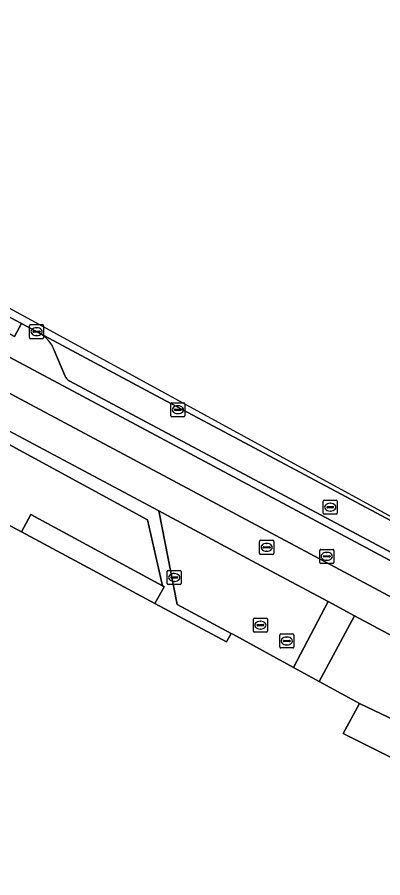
# Model space of a CAD drawing. Extents: x 159262 to 160143, y 383399 to 384319.
# Drawn here: x 159973.1 to 159999.1, y 383853.9 to 383915.2 of the extents above; entities that cross this region are included whole.
import ezdxf

# ---------------------------------------------------------------- set-up
doc = ezdxf.new("R2010")
doc.units = 0
for name, color, linetype in [('IMGEO_Berm_gesloten', 7, 'Continuous'), ('IMGEO_Brandkraan', 7, 'Continuous'), ('IMGEO_Fietspad_gesloten', 7, 'Continuous'), ('IMGEO_Groenvoorziening', 7, 'Continuous'), ('IMGEO_Haag', 7, 'Continuous'), ('IMGEO_Kolk', 7, 'Continuous'), ('IMGEO_Pand', 7, 'Continuous'), ('IMGEO_Parkeervlak_open', 7, 'Continuous'), ('IMGEO_Rijbaan_lokaal_gesloten', 7, 'Continuous'), ('IMGEO_Rioolput', 7, 'Continuous'), ('IMGEO_Voetpad_gesloten', 7, 'Continuous'), ('IMGEO_Voetpad_onverhard', 7, 'Continuous'), ('IMGEO_Voetpad_open', 7, 'Continuous')]:
    doc.layers.add(name, color=color, linetype=linetype)

msp = doc.modelspace()

# ---------------------------------------------------------------- linework, layer by layer
at = {"layer": 'IMGEO_Berm_gesloten'}
for points in [[(159918.588, 383919.812), (159961.28, 383896.996), (159968.689, 383893.037), (160018.359, 383866.492), (160080.53, 383833.461), (160080.736, 383833.894), (159981.569, 383886.754), (159976.828, 383889.275)], [(159974.679, 383892.694), (159973.396, 383893.395), (159972.9, 383892.476), (159965.968, 383896.171), (159960.12, 383899.312), (159960.597, 383900.226)], [(159976.467, 383889.684), (159975.703, 383891.54)]]:
    msp.add_lwpolyline(points, dxfattribs=at)
msp.add_lwpolyline([(159960.597, 383900.226), (159960.12, 383899.312), (159965.968, 383896.171), (159972.9, 383892.476), (159973.396, 383893.395), (159966.371, 383897.129)], close=True, dxfattribs=at)
for centre, radius, start, end in [((159973.605, 383890.709), 2.257, 21.59507, 61.57332), ((159977.256, 383890.017), 0.856, 202.85663, 240.00924)]:
    msp.add_arc(centre, radius, start, end, dxfattribs=at)
at = {"layer": 'IMGEO_Brandkraan'}
for p, q in [((159990.351, 383877.015), (159990.351, 383877.867)), ((159990.426, 383877.941), (159991.278, 383877.941)), ((159990.61, 383877.435), (159990.61, 383877.447)), ((159991.048, 383877.398), (159990.65, 383877.398)), ((159990.653, 383877.484), (159991.051, 383877.484)), ((159990.839, 383877.721), (159990.864, 383877.721)), ((159991.094, 383877.447), (159991.094, 383877.435)), ((159991.352, 383877.867), (159991.352, 383877.015)), ((159991.278, 383876.941), (159990.426, 383876.941)), ((159990.862, 383877.161), (159990.837, 383877.161))]:
    msp.add_line(p, q, dxfattribs=at)
for points in [[(159990.351, 383877.015), (159990.351, 383877.867)], [(159990.426, 383877.941), (159991.278, 383877.941)], [(159991.352, 383877.867), (159991.352, 383877.015)], [(159991.278, 383876.941), (159990.426, 383876.941)]]:
    msp.add_lwpolyline(points, dxfattribs=at)
for centre, radius, start, end in [((159990.428, 383877.865), 0.0765, 91.55205, 178.44795), ((159990.428, 383877.865), 0.0765, 91.55205, 178.44795), ((159990.65, 383877.444), 0.0403, 85.87752, 175.75265), ((159990.647, 383877.434), 0.0366, 178.93798, 274.71019), ((159991.051, 383877.441), 0.043, 264.86636, 352.45326), ((159991.055, 383877.446), 0.0386, 1.73085, 96.63898), ((159991.276, 383877.865), 0.0765, 1.55205, 88.44795), ((159991.276, 383877.865), 0.0765, 1.55205, 88.44795), ((159990.428, 383877.017), 0.0765, 181.55205, 268.44795), ((159990.428, 383877.017), 0.0765, 181.55205, 268.44795), ((159991.276, 383877.017), 0.0765, 271.55205, 358.44795), ((159991.276, 383877.017), 0.0765, 271.55205, 358.44795)]:
    msp.add_arc(centre, radius, start, end, dxfattribs=at)
for centre, major_axis, ratio, start_param, end_param in [((159990.838, 383877.441), (-0.387, 0.002), 0.722429, 4.712389, 7.853982), ((159990.863, 383877.441), (-0.39, 0.002), 0.717154, 1.570796, 4.712389)]:
    msp.add_ellipse(centre, major_axis=major_axis, ratio=ratio, start_param=start_param, end_param=end_param, dxfattribs=at)
at = {"layer": 'IMGEO_Fietspad_gesloten'}
for points in [[(159896.823, 383934.316), (159893.727, 383935.935), (159892.539, 383933.733), (159890.781, 383934.659), (159879.571, 383940.642), (159878.488, 383938.609), (159961.003, 383894.56), (159966.304, 383891.73), (160016.316, 383865.032), (160041.045, 383851.684), (160089.346, 383826.131)], [(160018.359, 383866.492), (159968.689, 383893.037), (159961.28, 383896.996), (159918.588, 383919.812), (159916.706, 383920.813), (159917.898, 383923.047), (159914.578, 383924.817)]]:
    msp.add_lwpolyline(points, dxfattribs=at)
at = {"layer": 'IMGEO_Groenvoorziening'}
for points in [[(159967.65, 383887.411), (159982.365, 383879.403), (159983.439, 383874.69), (159983.543, 383874.634), (159982.897, 383873.44), (159987.985, 383870.712), (159988.312, 383871.308), (159984.481, 383873.364), (159983.16, 383880.031), (159967.484, 383888.397), (159964.88, 383883.544), (159965.39, 383883.291)], [(159967.65, 383887.411), (159965.39, 383883.291), (159964.88, 383883.544), (159964.704, 383883.215), (159964.698, 383883.204), (159968.151, 383881.346), (159973.382, 383878.542), (159974.046, 383879.771), (159983.439, 383874.69), (159982.365, 383879.403)], [(159995.226, 383873.572), (159990.758, 383875.964), (159983.16, 383880.031), (159984.481, 383873.364), (159988.312, 383871.308), (159988.43, 383871.244), (159992.772, 383868.869)], [(160013.572, 383863.75), (159997.099, 383872.569), (159994.592, 383867.874), (159997.453, 383866.309), (160000, 383865.096), (160011.112, 383859.113), (160012.505, 383858.362), (160065.361, 383829.901), (160066.686, 383829.189), (160076.703, 383823.82), (160077.146, 383823.179), (160076.016, 383821.253), (160075.786, 383820.824), (160077.91, 383819.68), (160080.607, 383823.116), (160082.681, 383826.217), (160082.909, 383826.855), (160067.941, 383834.834)]]:
    msp.add_lwpolyline(points, close=True, dxfattribs=at)
at = {"layer": 'IMGEO_Haag'}
msp.add_lwpolyline([(159967.484, 383888.397), (159964.88, 383883.544), (159965.39, 383883.291), (159967.65, 383887.411), (159982.365, 383879.403), (159983.439, 383874.69), (159983.543, 383874.634), (159982.897, 383873.44), (159987.985, 383870.712), (159988.312, 383871.308), (159984.481, 383873.364), (159983.16, 383880.031)], close=True, dxfattribs=at)
at = {"layer": 'IMGEO_Kolk'}
for p, q in [((159973.964, 383892.386), (159973.964, 383893.238)), ((159974.039, 383893.312), (159974.891, 383893.312)), ((159974.223, 383892.806), (159974.223, 383892.818)), ((159974.661, 383892.769), (159974.263, 383892.769)), ((159974.266, 383892.855), (159974.664, 383892.855)), ((159974.452, 383893.092), (159974.477, 383893.092)), ((159974.707, 383892.818), (159974.707, 383892.806)), ((159974.965, 383893.238), (159974.965, 383892.386)), ((159974.891, 383892.312), (159974.039, 383892.312)), ((159974.475, 383892.532), (159974.45, 383892.532)), ((159984.03, 383886.822), (159984.03, 383887.674)), ((159984.105, 383887.748), (159984.957, 383887.748)), ((159984.289, 383887.242), (159984.289, 383887.254)), ((159984.727, 383887.205), (159984.329, 383887.205)), ((159984.332, 383887.291), (159984.73, 383887.291)), ((159984.518, 383887.528), (159984.543, 383887.528)), ((159984.773, 383887.254), (159984.773, 383887.242)), ((159985.031, 383887.674), (159985.031, 383886.822)), ((159984.957, 383886.748), (159984.105, 383886.748)), ((159984.541, 383886.968), (159984.516, 383886.968))]:
    msp.add_line(p, q, dxfattribs=at)
for points in [[(159973.964, 383892.386), (159973.964, 383893.238)], [(159974.039, 383893.312), (159974.891, 383893.312)], [(159974.965, 383893.238), (159974.965, 383892.386)], [(159974.891, 383892.312), (159974.039, 383892.312)], [(159984.03, 383886.822), (159984.03, 383887.674)], [(159984.105, 383887.748), (159984.957, 383887.748)], [(159985.031, 383887.674), (159985.031, 383886.822)], [(159984.957, 383886.748), (159984.105, 383886.748)]]:
    msp.add_lwpolyline(points, dxfattribs=at)
for centre, radius, start, end in [((159974.041, 383893.236), 0.0765, 91.55205, 178.44795), ((159974.041, 383893.236), 0.0765, 91.55205, 178.44795), ((159974.263, 383892.815), 0.0403, 85.87752, 175.75265), ((159974.26, 383892.805), 0.0366, 178.93798, 274.71019), ((159974.664, 383892.812), 0.043, 264.86636, 352.45326), ((159974.668, 383892.817), 0.0386, 1.73085, 96.63898), ((159974.889, 383893.236), 0.0765, 1.55205, 88.44795), ((159974.889, 383893.236), 0.0765, 1.55205, 88.44795), ((159974.041, 383892.388), 0.0765, 181.55205, 268.44795), ((159974.041, 383892.388), 0.0765, 181.55205, 268.44795), ((159974.889, 383892.388), 0.0765, 271.55205, 358.44795), ((159974.889, 383892.388), 0.0765, 271.55205, 358.44795), ((159984.107, 383887.672), 0.0765, 91.55205, 178.44795), ((159984.107, 383887.672), 0.0765, 91.55205, 178.44795), ((159984.329, 383887.251), 0.0403, 85.87752, 175.75265), ((159984.326, 383887.241), 0.0366, 178.93798, 274.71019), ((159984.73, 383887.248), 0.043, 264.86636, 352.45326), ((159984.734, 383887.253), 0.0386, 1.73085, 96.63898), ((159984.955, 383887.672), 0.0765, 1.55205, 88.44795), ((159984.955, 383887.672), 0.0765, 1.55205, 88.44795), ((159984.107, 383886.824), 0.0765, 181.55205, 268.44795), ((159984.107, 383886.824), 0.0765, 181.55205, 268.44795), ((159984.955, 383886.824), 0.0765, 271.55205, 358.44795), ((159984.955, 383886.824), 0.0765, 271.55205, 358.44795)]:
    msp.add_arc(centre, radius, start, end, dxfattribs=at)
for centre, major_axis, ratio, start_param, end_param in [((159974.451, 383892.812), (-0.387, 0.002), 0.722429, 4.712389, 7.853982), ((159974.476, 383892.812), (-0.39, 0.002), 0.717154, 1.570796, 4.712389), ((159984.517, 383887.248), (-0.387, 0.002), 0.722429, 4.712389, 7.853982), ((159984.542, 383887.248), (-0.39, 0.002), 0.717154, 1.570796, 4.712389)]:
    msp.add_ellipse(centre, major_axis=major_axis, ratio=ratio, start_param=start_param, end_param=end_param, dxfattribs=at)
at = {"layer": 'IMGEO_Pand'}
msp.add_lwpolyline([(160000.004, 383862.31), (159996.297, 383864.172), (159997.453, 383866.309), (159994.592, 383867.874), (159992.772, 383868.869), (159988.43, 383871.244), (159988.312, 383871.308), (159987.985, 383870.712), (159982.897, 383873.44), (159973.382, 383878.542), (159968.151, 383881.346), (159964.333, 383874.249), (159948.506, 383844.824), (159945.767, 383839.733), (159942.738, 383834.101), (159938.972, 383827.099), (159938.917, 383826.997), (159943.325, 383824.634), (159959.141, 383816.156), (159962.695, 383822.751), (159976.813, 383815.177)], dxfattribs=at)
at = {"layer": 'IMGEO_Parkeervlak_open'}
for points in [[(160021.053, 383867.95), (159988.539, 383885.285), (159982.604, 383888.443), (159974.977, 383892.547), (159974.679, 383892.694)], [(159975.703, 383891.54), (159976.467, 383889.684)], [(159976.828, 383889.275), (159981.569, 383886.754), (160080.736, 383833.894), (160081.345, 383833.885), (160081.484, 383833.929), (160082.626, 383834.294), (160021.053, 383867.95)]]:
    msp.add_lwpolyline(points, dxfattribs=at)
for centre, radius, start, end in [((159973.605, 383890.709), 2.257, 21.59507, 61.57332), ((159977.256, 383890.017), 0.856, 202.85663, 240.00924)]:
    msp.add_arc(centre, radius, start, end, dxfattribs=at)
at = {"layer": 'IMGEO_Rijbaan_lokaal_gesloten'}
msp.add_lwpolyline([(160021.053, 383867.95), (159975.895, 383892.634), (159920.241, 383923.056), (159919.708, 383922.063), (159922.005, 383920.814), (159959.239, 383900.942), (159960.597, 383900.226), (159966.371, 383897.129), (159973.396, 383893.395), (159974.679, 383892.694), (159974.977, 383892.547), (159982.604, 383888.443), (159988.539, 383885.285), (160021.053, 383867.95)], dxfattribs=at)
at = {"layer": 'IMGEO_Rioolput'}
for p, q in [((159994.879, 383879.877), (159994.879, 383880.729)), ((159994.954, 383880.803), (159995.806, 383880.803)), ((159995.367, 383880.583), (159995.392, 383880.583)), ((159995.88, 383880.729), (159995.88, 383879.877)), ((159995.138, 383880.297), (159995.138, 383880.309)), ((159995.576, 383880.26), (159995.178, 383880.26)), ((159995.181, 383880.346), (159995.579, 383880.346)), ((159995.39, 383880.023), (159995.365, 383880.023)), ((159995.622, 383880.309), (159995.622, 383880.297)), ((159995.806, 383879.803), (159994.954, 383879.803)), ((159994.631, 383876.371), (159994.631, 383877.223)), ((159994.706, 383877.297), (159995.558, 383877.297)), ((159994.89, 383876.791), (159994.89, 383876.803)), ((159994.933, 383876.84), (159995.331, 383876.84)), ((159995.119, 383877.077), (159995.144, 383877.077)), ((159995.374, 383876.803), (159995.374, 383876.791)), ((159995.632, 383877.223), (159995.632, 383876.371)), ((159995.558, 383876.297), (159994.706, 383876.297)), ((159995.328, 383876.754), (159994.93, 383876.754)), ((159995.142, 383876.517), (159995.117, 383876.517)), ((159983.77, 383874.868), (159983.77, 383875.72)), ((159983.845, 383875.794), (159984.697, 383875.794)), ((159984.258, 383875.574), (159984.283, 383875.574)), ((159984.771, 383875.72), (159984.771, 383874.868)), ((159984.029, 383875.288), (159984.029, 383875.3)), ((159984.467, 383875.251), (159984.069, 383875.251)), ((159984.072, 383875.337), (159984.47, 383875.337)), ((159984.281, 383875.014), (159984.256, 383875.014)), ((159984.513, 383875.3), (159984.513, 383875.288)), ((159984.697, 383874.794), (159983.845, 383874.794)), ((159989.902, 383871.465), (159989.902, 383872.317)), ((159989.977, 383872.391), (159990.829, 383872.391)), ((159990.161, 383871.885), (159990.161, 383871.897)), ((159990.204, 383871.934), (159990.602, 383871.934)), ((159990.39, 383872.171), (159990.415, 383872.171)), ((159990.645, 383871.897), (159990.645, 383871.885)), ((159990.903, 383872.317), (159990.903, 383871.465)), ((159990.829, 383871.391), (159989.977, 383871.391)), ((159990.599, 383871.848), (159990.201, 383871.848)), ((159990.413, 383871.611), (159990.388, 383871.611)), ((159991.858, 383871.266), (159992.71, 383871.266)), ((159991.783, 383870.34), (159991.783, 383871.192)), ((159992.042, 383870.76), (159992.042, 383870.772)), ((159992.48, 383870.723), (159992.082, 383870.723)), ((159992.085, 383870.809), (159992.483, 383870.809)), ((159992.271, 383871.046), (159992.296, 383871.046)), ((159992.526, 383870.772), (159992.526, 383870.76)), ((159992.784, 383871.192), (159992.784, 383870.34)), ((159992.71, 383870.266), (159991.858, 383870.266)), ((159992.294, 383870.486), (159992.269, 383870.486))]:
    msp.add_line(p, q, dxfattribs=at)
for points in [[(159994.879, 383879.877), (159994.879, 383880.729)], [(159994.954, 383880.803), (159995.806, 383880.803)], [(159995.88, 383880.729), (159995.88, 383879.877)], [(159995.806, 383879.803), (159994.954, 383879.803)], [(159994.631, 383876.371), (159994.631, 383877.223)], [(159994.706, 383877.297), (159995.558, 383877.297)], [(159995.632, 383877.223), (159995.632, 383876.371)], [(159995.558, 383876.297), (159994.706, 383876.297)], [(159983.77, 383874.868), (159983.77, 383875.72)], [(159983.845, 383875.794), (159984.697, 383875.794)], [(159984.771, 383875.72), (159984.771, 383874.868)], [(159984.697, 383874.794), (159983.845, 383874.794)], [(159989.902, 383871.465), (159989.902, 383872.317)], [(159989.977, 383872.391), (159990.829, 383872.391)], [(159990.903, 383872.317), (159990.903, 383871.465)], [(159990.829, 383871.391), (159989.977, 383871.391)], [(159991.858, 383871.266), (159992.71, 383871.266)], [(159991.783, 383870.34), (159991.783, 383871.192)], [(159992.784, 383871.192), (159992.784, 383870.34)], [(159992.71, 383870.266), (159991.858, 383870.266)]]:
    msp.add_lwpolyline(points, dxfattribs=at)
for centre, radius, start, end in [((159994.956, 383880.727), 0.0765, 91.55205, 178.44795), ((159994.956, 383880.727), 0.0765, 91.55205, 178.44795), ((159995.804, 383880.727), 0.0765, 1.55205, 88.44795), ((159995.804, 383880.727), 0.0765, 1.55205, 88.44795), ((159994.956, 383879.879), 0.0765, 181.55205, 268.44795), ((159994.956, 383879.879), 0.0765, 181.55205, 268.44795), ((159995.178, 383880.306), 0.0403, 85.87752, 175.75265), ((159995.175, 383880.296), 0.0366, 178.93798, 274.71019), ((159995.579, 383880.303), 0.043, 264.86636, 352.45326), ((159995.583, 383880.308), 0.0386, 1.73085, 96.63898), ((159995.804, 383879.879), 0.0765, 271.55205, 358.44795), ((159995.804, 383879.879), 0.0765, 271.55205, 358.44795), ((159994.708, 383877.221), 0.0765, 91.55205, 178.44795), ((159994.708, 383877.221), 0.0765, 91.55205, 178.44795), ((159994.93, 383876.8), 0.0403, 85.87752, 175.75265), ((159994.927, 383876.79), 0.0366, 178.93798, 274.71019), ((159995.331, 383876.797), 0.043, 264.86636, 352.45326), ((159995.335, 383876.802), 0.0386, 1.73085, 96.63898), ((159995.556, 383877.221), 0.0765, 1.55205, 88.44795), ((159995.556, 383877.221), 0.0765, 1.55205, 88.44795), ((159994.708, 383876.373), 0.0765, 181.55205, 268.44795), ((159994.708, 383876.373), 0.0765, 181.55205, 268.44795), ((159995.556, 383876.373), 0.0765, 271.55205, 358.44795), ((159995.556, 383876.373), 0.0765, 271.55205, 358.44795), ((159983.847, 383875.718), 0.0765, 91.55205, 178.44795), ((159983.847, 383875.718), 0.0765, 91.55205, 178.44795), ((159984.695, 383875.718), 0.0765, 1.55205, 88.44795), ((159984.695, 383875.718), 0.0765, 1.55205, 88.44795), ((159984.069, 383875.297), 0.0403, 85.87752, 175.75265), ((159984.066, 383875.287), 0.0366, 178.93798, 274.71019), ((159984.47, 383875.294), 0.043, 264.86636, 352.45326), ((159984.474, 383875.299), 0.0386, 1.73085, 96.63898), ((159983.847, 383874.87), 0.0765, 181.55205, 268.44795), ((159983.847, 383874.87), 0.0765, 181.55205, 268.44795), ((159984.695, 383874.87), 0.0765, 271.55205, 358.44795), ((159984.695, 383874.87), 0.0765, 271.55205, 358.44795), ((159989.979, 383872.315), 0.0765, 91.55205, 178.44795), ((159989.979, 383872.315), 0.0765, 91.55205, 178.44795), ((159990.201, 383871.894), 0.0403, 85.87752, 175.75265), ((159990.198, 383871.884), 0.0366, 178.93798, 274.71019), ((159990.602, 383871.891), 0.043, 264.86636, 352.45326), ((159990.606, 383871.896), 0.0386, 1.73085, 96.63898), ((159990.827, 383872.315), 0.0765, 1.55205, 88.44795), ((159990.827, 383872.315), 0.0765, 1.55205, 88.44795), ((159989.979, 383871.467), 0.0765, 181.55205, 268.44795), ((159989.979, 383871.467), 0.0765, 181.55205, 268.44795), ((159990.827, 383871.467), 0.0765, 271.55205, 358.44795), ((159990.827, 383871.467), 0.0765, 271.55205, 358.44795), ((159991.86, 383871.19), 0.0765, 91.55205, 178.44795), ((159991.86, 383871.19), 0.0765, 91.55205, 178.44795), ((159992.708, 383871.19), 0.0765, 1.55205, 88.44795), ((159992.708, 383871.19), 0.0765, 1.55205, 88.44795), ((159992.082, 383870.769), 0.0403, 85.87752, 175.75265), ((159992.079, 383870.759), 0.0366, 178.93798, 274.71019), ((159992.483, 383870.766), 0.043, 264.86636, 352.45326), ((159992.487, 383870.771), 0.0386, 1.73085, 96.63898), ((159991.86, 383870.342), 0.0765, 181.55205, 268.44795), ((159991.86, 383870.342), 0.0765, 181.55205, 268.44795), ((159992.708, 383870.342), 0.0765, 271.55205, 358.44795), ((159992.708, 383870.342), 0.0765, 271.55205, 358.44795)]:
    msp.add_arc(centre, radius, start, end, dxfattribs=at)
for centre, major_axis, ratio, start_param, end_param in [((159995.366, 383880.303), (-0.387, 0.002), 0.722429, 4.712389, 7.853982), ((159995.391, 383880.303), (-0.39, 0.002), 0.717154, 1.570796, 4.712389), ((159995.118, 383876.797), (-0.387, 0.002), 0.722429, 4.712389, 7.853982), ((159995.143, 383876.797), (-0.39, 0.002), 0.717154, 1.570796, 4.712389), ((159984.257, 383875.294), (-0.387, 0.002), 0.722429, 4.712389, 7.853982), ((159984.282, 383875.294), (-0.39, 0.002), 0.717154, 1.570796, 4.712389), ((159990.389, 383871.891), (-0.387, 0.002), 0.722429, 4.712389, 7.853982), ((159990.414, 383871.891), (-0.39, 0.002), 0.717154, 1.570796, 4.712389), ((159992.27, 383870.766), (-0.387, 0.002), 0.722429, 4.712389, 7.853982), ((159992.295, 383870.766), (-0.39, 0.002), 0.717154, 1.570796, 4.712389)]:
    msp.add_ellipse(centre, major_axis=major_axis, ratio=ratio, start_param=start_param, end_param=end_param, dxfattribs=at)
at = {"layer": 'IMGEO_Voetpad_gesloten'}
msp.add_lwpolyline([(159974.046, 383879.771), (159973.382, 383878.542), (159982.897, 383873.44), (159983.543, 383874.634), (159983.439, 383874.69)], close=True, dxfattribs=at)
at = {"layer": 'IMGEO_Voetpad_onverhard'}
msp.add_lwpolyline([(160012.505, 383858.362), (160011.112, 383859.113), (160000, 383865.096), (159997.453, 383866.309), (159996.297, 383864.172), (160000.004, 383862.31), (160076.016, 383821.253), (160077.146, 383823.179), (160076.703, 383823.82), (160066.686, 383829.189), (160065.361, 383829.901)], close=True, dxfattribs=at)
at = {"layer": 'IMGEO_Voetpad_open'}
for points in [[(159966.304, 383891.73), (159961.003, 383894.56), (159960.629, 383892.026), (159965.013, 383889.674), (159966.936, 383888.689), (159967.484, 383888.397), (159983.16, 383880.031), (159990.758, 383875.964), (159995.226, 383873.572), (159997.099, 383872.569), (160013.572, 383863.75), (160067.941, 383834.834), (160082.909, 383826.855), (160086.324, 383825.028)], [(160089.346, 383826.131), (160041.045, 383851.684), (160016.316, 383865.032), (159966.304, 383891.73)]]:
    msp.add_lwpolyline(points, dxfattribs=at)
msp.add_lwpolyline([(159997.099, 383872.569), (159995.226, 383873.572), (159992.772, 383868.869), (159994.592, 383867.874)], close=True, dxfattribs=at)

doc.saveas('drawing.dxf')
